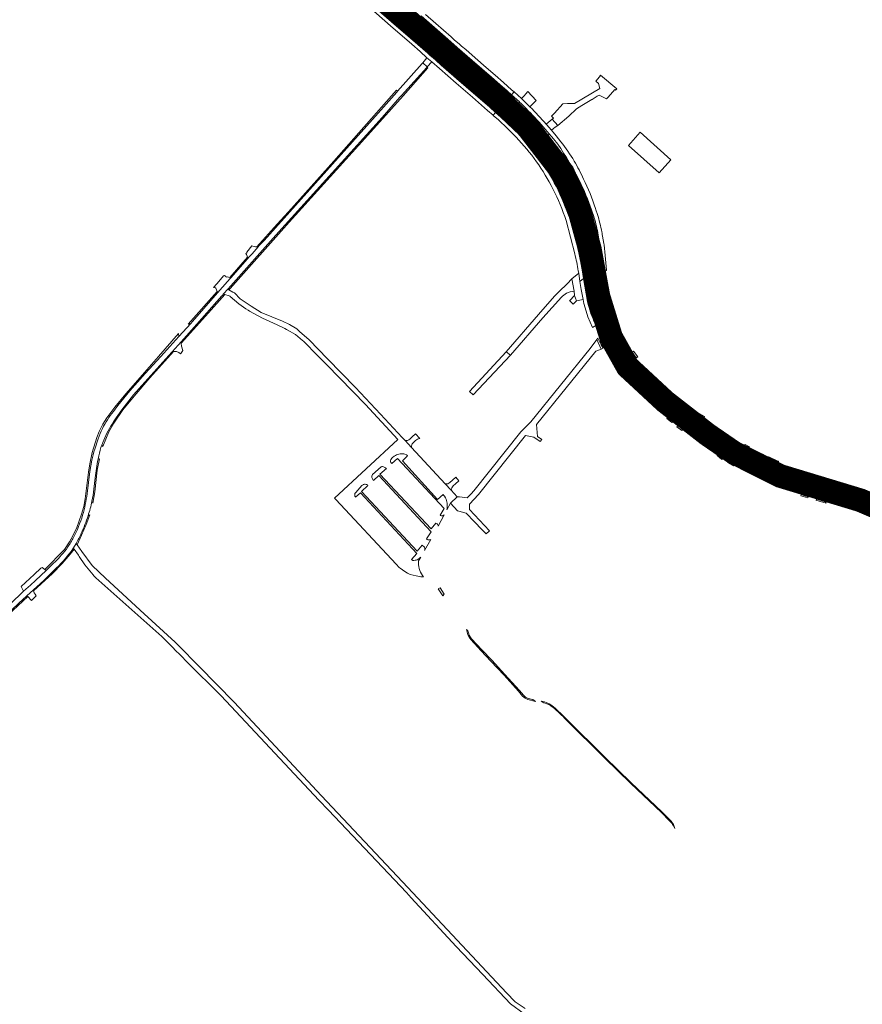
# Model space of a CAD drawing. Header units: metres. Extents: x 166325 to 190320, y 381923 to 404576.
# Tile 731 of 1056: x 174238 to 174773, y 397050 to 397675. Entities that reach past the tile are written whole.
import ezdxf

# ---------------------------------------------------------------- set-up
doc = ezdxf.new("R2010")
doc.units = ezdxf.units.M
for name, color, linetype, lineweight in [('B-WE-VH-VERHARDING_ASFALT-GV', 8, 'Continuous', 18), ('B-WE-VH-VERHARDING_BETON-GV', 8, 'Continuous', 18), ('B-WE-VH-VERHARDING_BETONSTRAATSTEEN-GV', 8, 'Continuous', 18), ('B-WE-VH-VERHARDING_FUNDERING_ZAND-GV', 8, 'Continuous', 18), ('B-WE-VH-VERHARDING_GESLOTEN-GV', 8, 'Continuous', 18), ('B-WE-VH-VERHARDING_HALFVERHARDING-GV', 8, 'Continuous', 18), ('B-WE-VH-VERHARDING_N-WEG', 8, 'Continuous', 18), ('B-WE-VH-VERHARDING_STRAATBAKSTEEN-GV', 8, 'Continuous', 18)]:
    doc.layers.add(name, color=color, linetype=linetype, lineweight=lineweight)

msp = doc.modelspace()

# ---------------------------------------------------------------- linework, layer by layer
at = {"layer": 'B-WE-VH-VERHARDING_ASFALT-GV', "flags": 128}
for points in [[(174504.529, 397657.219), (174488.193, 397671.438), (174472.064, 397685.5), (174461.3, 397694.893), (174459.465, 397692.79), (174459.332, 397692.637), (174460.429, 397691.685), (174471.71, 397681.799), (174486.436, 397669.026), (174494.761, 397661.711), (174496.173, 397660.514), (174501.165, 397656.141), (174508.465, 397649.793), (174515.765, 397643.444), (174528.287, 397632.448), (174542.667, 397619.555), (174542.887, 397619.356), (174545.122, 397621.851), (174536.588, 397629.332), (174522.641, 397641.437)], [(174463.36, 397697.255), (174463.157, 397697.022), (174461.3, 397694.893), (174472.064, 397685.5), (174488.193, 397671.438), (174504.529, 397657.219), (174522.641, 397641.437), (174536.588, 397629.332), (174545.122, 397621.851), (174547.391, 397624.383), (174547.284, 397624.479), (174537.2, 397633.367), (174524.675, 397643.864), (174515.132, 397652.105), (174510.838, 397655.857), (174506.276, 397659.777), (174497.333, 397667.56), (174483.015, 397680.061), (174479.243, 397683.354)], [(174604.252, 397525.221), (174603.972, 397527.016), (174597.104, 397525.82), (174597.553, 397523.45), (174597.954, 397521.071), (174604.755, 397522.45)], [(174248.49, 397309.17), (174247.717, 397310.207), (174247.166, 397311.069), (174246.935, 397311.695), (174246.783, 397312.381), (174246.63, 397313.066), (174242.533, 397309.336), (174243.015, 397308.848), (174245.462, 397306.366)]]:
    msp.add_lwpolyline(points, close=True, dxfattribs=at)
for points in [[(174299.218, 397422.379), (174302.69, 397427.412), (174310.19, 397436.812), (174315.45, 397442.913), (174334.643, 397464.196), (174340.451, 397470.636), (174350.45, 397481.724), (174366.367, 397499.745), (174366.592, 397500), (174367.409, 397500.918), (174370.091, 397503.931), (174371.95, 397506.02), (174400.61, 397538.223), (174468.08, 397613.092), (174479.36, 397626.001), (174480.241, 397626.974), (174496.308, 397644.725), (174496.562, 397645.017), (174496.661, 397645.129), (174493.789, 397647.62), (174493.514, 397647.286), (174477.834, 397629.749), (174477.28, 397629.13), (174465.61, 397615.661), (174393.056, 397534.973), (174390.041, 397531.618), (174389.277, 397530.767), (174385.428, 397526.484), (174383.439, 397524.232), (174382.619, 397523.303), (174371.904, 397511.171), (174371.601, 397510.828), (174364.993, 397503.346), (174363.694, 397501.875), (174362.038, 397500), (174347.63, 397483.372), (174346.485, 397482.106), (174339.03, 397473.858), (174327.58, 397461.191), (174317.58, 397450.342), (174307.89, 397439.382), (174300.27, 397430.064), (174297.45, 397426.282)], [(174547.391, 397624.383), (174545.122, 397621.851), (174542.887, 397619.356), (174549.65, 397613.05)], [(174557.944, 397614.892), (174557.656, 397615.159), (174551.954, 397620.454), (174547.391, 397624.383)], [(174572.311, 397599.117), (174566.56, 397605.895)], [(174564.119, 397597.725), (174565.428, 397596.166), (174568.243, 397592.697), (174570.978, 397589.165)], [(174598.995, 397548.437), (174598.045, 397551.322), (174596.997, 397554.173), (174596.034, 397556.559)], [(174601.629, 397538.084), (174601.482, 397538.641), (174601.332, 397539.201)], [(174596.037, 397530.629), (174596.596, 397528.23), (174597.104, 397525.82), (174603.972, 397527.016), (174603.919, 397527.334), (174603.768, 397528.221), (174603.571, 397529.322), (174603.364, 397530.423)], [(174655.768, 397429.498), (174650.619, 397433.661), (174648.981, 397434.986), (174635.772, 397447.187), (174630.949, 397452.069), (174627.43, 397456.514), (174626.613, 397457.664), (174623.311, 397462.318), (174622.821, 397463.009), (174619.041, 397469.292), (174615.905, 397475.428), (174615.707, 397475.882), (174614.261, 397479.202), (174614, 397479.977), (174611.075, 397488.683), (174609.752, 397493.403), (174608.862, 397498.034), (174608.449, 397500.987), (174608.39, 397501.41), (174607.929, 397504.208), (174607.255, 397508.234), (174606.333, 397513.599), (174604.755, 397522.45), (174597.954, 397521.071), (174598.913, 397514.023), (174600.084, 397507.233), (174601.228, 397501.01), (174602.221, 397495.26)], [(174607.55, 397477.951), (174608.189, 397476.394), (174609.039, 397474.322), (174612.887, 397466.68), (174618.319, 397457.836), (174619.399, 397456.211), (174626.457, 397447.65), (174632.827, 397441.594), (174642.456, 397432.904), (174649.902, 397426.716), (174660.619, 397418.18), (174661.66, 397417.411), (174672.998, 397409.039), (174682.258, 397402.967), (174687.241, 397399.7), (174689.856, 397397.973), (174693.449, 397395.856)], [(174775.571, 397370.038), (174769.387, 397373.345), (174768.459, 397373.742), (174766.851, 397374.297), (174766.566, 397374.38), (174762.086, 397375.781), (174756.785, 397377.346), (174744.808, 397380.769), (174735.802, 397383.346), (174726.622, 397386.554), (174717.451, 397390.159), (174716.795, 397390.463), (174711.01, 397393.151), (174707.196, 397394.924), (174701.153, 397398.364), (174696.152, 397401.211), (174693.343, 397402.811), (174681.013, 397410.769), (174671.599, 397417.454), (174664.525, 397422.477), (174663.928, 397422.901), (174655.768, 397429.498)], [(174287.735, 397395.961), (174288.23, 397398.22)], [(174735.077, 397377.807), (174740.818, 397376.061), (174744.697, 397374.881), (174750.438, 397373.135), (174756.483, 397371.296), (174762.226, 397369.555), (174767.411, 397368.105), (174768.201, 397367.923), (174774.107, 397366.785)], [(174270.548, 397337.5), (174272.039, 397339.697), (174273.774, 397342.528)], [(174009.016, 397089.905), (174019.75, 397100.393), (174047.751, 397126.343), (174071.311, 397148.343), (174106.16, 397181.282), (174125.275, 397199.239), (174132.855, 397206.36), (174135.046, 397208.418), (174146.174, 397218.872), (174150.783, 397223.201), (174153.689, 397225.931), (174170.545, 397241.766), (174171.052, 397242.242), (174179.647, 397250.317), (174180.112, 397250.754), (174217.087, 397285.489), (174225.741, 397293.619), (174240.551, 397307.532), (174241.574, 397308.463), (174242.533, 397309.336), (174246.63, 397313.066), (174253.25, 397319.092), (174259.92, 397325.532)], [(174256.282, 397326.813), (174255.361, 397325.951), (174254.801, 397325.427), (174247.962, 397319.021), (174244.771, 397316.033), (174240.418, 397312.271), (174240.263, 397312.137), (174238.38, 397310.222), (174215.54, 397288.826), (174214.498, 397287.85), (174212.773, 397286.234), (174208.475, 397282.207), (174207.349, 397281.153), (174207.177, 397280.992), (174205.265, 397279.2), (174198.583, 397272.941), (174133.33, 397211.812), (174103.801, 397183.972), (174057.06, 397139.722), (174050.277, 397133.365), (174040.873, 397124.55), (174031.72, 397115.972), (174012.528, 397098.12)]]:
    msp.add_lwpolyline(points, dxfattribs=at)
at = {"layer": 'B-WE-VH-VERHARDING_ASFALT-GV'}
for points in [[(174549.65, 397613.05, -0.026716), (174564.119, 397597.725)], [(174566.56, 397605.895, 0.0173172), (174557.944, 397614.892)], [(174584.898, 397580.675, 0.0384472), (174572.311, 397599.117)], [(174570.978, 397589.165, -0.0266608), (174584.523, 397566.153)], [(174596.034, 397556.559, 0.0404602), (174584.898, 397580.675)], [(174584.523, 397566.153, -0.0312687), (174591.037, 397549.519)], [(174591.037, 397549.519, -0.0131333), (174596.037, 397530.629)], [(174601.332, 397539.201, 0.0267303), (174598.995, 397548.437)], [(174603.364, 397530.423, 0.0157829), (174601.629, 397538.084)], [(174602.221, 397495.26, 0.0313681), (174607.55, 397477.951)], [(174292.629, 397411.159, -0.0363129), (174299.218, 397422.379)], [(174290.102, 397405.024, -0.0295285), (174292.629, 397411.159)], [(174288.23, 397398.22, -0.0314191), (174290.102, 397405.024)], [(174285.92, 397384.224, -0.0261505), (174287.735, 397395.961)], [(174693.449, 397395.856, 0.0413812), (174735.077, 397377.807)], [(174281.341, 397360.109, 0.0298583), (174283.807, 397369.28)], [(174277.881, 397360.475, -0.0494712), (174272.001, 397346.284)], [(174272.001, 397346.284, -0.031983), (174268.531, 397340.343)], [(174268.531, 397340.343, -0.0524949), (174264.501, 397335.193)], [(174264.501, 397335.193, -0.0157229), (174256.282, 397326.813)]]:
    msp.add_lwpolyline(points, format="xyb", dxfattribs=at)
at = {"layer": 'B-WE-VH-VERHARDING_BETON-GV', "flags": 128}
for points in [[(174455.48, 397686.814), (174473.443, 397671.132), (174486.862, 397659.465), (174492.114, 397654.817), (174496.51, 397650.925), (174499.495, 397648.334), (174504.484, 397644.013), (174515.049, 397634.86), (174525.416, 397625.846), (174535.005, 397617.491), (174538.451, 397614.406), (174540.08, 397616.224), (174536.315, 397619.62), (174525.99, 397628.367), (174515.222, 397637.857), (174505.59, 397646.303), (174502.359, 397649.11), (174501.876, 397649.53), (174498.416, 397652.537), (174497.645, 397653.196), (174497.002, 397653.757), (174493.765, 397656.51), (174486.071, 397663.321), (174473.977, 397673.818), (174456.326, 397689.156)], [(174492.772, 397677.582), (174509.638, 397662.772), (174515.679, 397657.439), (174525.283, 397649.261), (174537.379, 397638.618), (174542.755, 397633.996), (174545.724, 397631.416), (174547.339, 397630.014), (174550.163, 397627.477), (174551.755, 397629.254), (174550.246, 397630.608), (174545.027, 397635.269), (174539.709, 397639.94), (174534.151, 397644.762), (174527.03, 397650.981), (174521.127, 397656.081), (174518.449, 397658.338), (174517.085, 397659.488), (174513.835, 397662.366), (174511.817, 397664.153), (174502.057, 397672.658), (174495.566, 397678.331)], [(174561.876, 397619.823), (174561.437, 397620.262), (174560.995, 397620.702), (174557.765, 397623.854), (174556.939, 397624.642), (174556.597, 397624.954), (174551.755, 397629.254), (174550.163, 397627.477), (174555.15, 397622.86), (174555.471, 397622.554), (174555.794, 397622.246), (174559.428, 397618.697)], [(174553.279, 397603.961), (174548.408, 397608.839), (174540.08, 397616.224), (174538.451, 397614.406), (174538.592, 397614.286), (174541.901, 397611.482), (174547.697, 397605.902), (174553.096, 397600.485)], [(174570.278, 397607.159), (174574.14, 397602.671), (174576.857, 397599.377), (174579.517, 397596.037)], [(174581.572, 397597.528), (174578.609, 397601.244), (174575.575, 397604.902), (174572.362, 397608.626), (174572.31, 397608.685), (174572.259, 397608.743)], [(174568.017, 397586.49), (174565.274, 397590.124), (174562.434, 397593.683), (174561.192, 397595.181)], [(174600.966, 397554.409), (174601.225, 397553.684)], [(174604.704, 397551.407), (174603.705, 397554.4), (174603.431, 397555.168)], [(174601.225, 397553.684), (174602.23, 397550.689)], [(174584.879, 397547.514), (174587.675, 397536.97), (174590.339, 397526.391)], [(174604.998, 397539.828), (174605.365, 397537.299), (174606.024, 397532.769), (174606.623, 397528.645), (174606.752, 397527.755), (174607.148, 397525.032), (174607.881, 397515.289), (174610.553, 397515.748), (174610.532, 397515.952), (174609.67, 397525.34), (174608.921, 397532.081), (174608.754, 397533.075), (174607.987, 397537.651), (174607.796, 397538.787), (174607.646, 397539.537), (174607.491, 397540.288)], [(174592.579, 397515.603), (174592.807, 397514.237), (174593.592, 397508.875), (174595.94, 397510.819), (174594.756, 397517.829), (174593.252, 397524.988), (174592.84, 397526.95)], [(174599.393, 397492.3), (174598.862, 397494.269), (174598.4, 397496.256), (174595.94, 397510.819), (174593.592, 397508.875), (174594.339, 397503.767), (174595.571, 397497.486), (174596.065, 397494.969), (174597.471, 397489.971), (174598.626, 397486.496), (174601.67, 397479.72), (174603.772, 397481.015)]]:
    msp.add_lwpolyline(points, dxfattribs=at)
at = {"layer": 'B-WE-VH-VERHARDING_BETON-GV'}
for points in [[(174559.428, 397618.697, -0.0161678), (174570.278, 397607.159)], [(174572.259, 397608.743, 0.0152361), (174561.876, 397619.823)], [(174553.096, 397600.485, -0.0736766), (174576.476, 397567.617)], [(174561.192, 397595.181, 0.0174321), (174553.279, 397603.961)], [(174579.517, 397596.037, -0.0277431), (174593.433, 397572.804)], [(174589.98, 397585.27, 0.027954), (174581.572, 397597.528)], [(174578.436, 397569.337, 0.044026), (174568.017, 397586.49)], [(174595.781, 397573.877, 0.0378142), (174589.98, 397585.27)], [(174603.431, 397555.168, 0.0523865), (174595.781, 397573.877)], [(174576.476, 397567.617, -0.0356539), (174584.879, 397547.514)], [(174587.304, 397548.376, 0.0318754), (174578.436, 397569.337)], [(174593.433, 397572.804, -0.0225805), (174600.966, 397554.409)], [(174592.84, 397526.95, 0.0377025), (174587.304, 397548.376)], [(174602.23, 397550.689, -0.0287153), (174604.998, 397539.828)], [(174607.491, 397540.288, 0.0299388), (174604.704, 397551.407)], [(174590.339, 397526.391, -0.0255967), (174592.579, 397515.603)], [(174603.772, 397481.015, -0.0422657), (174599.393, 397492.3)]]:
    msp.add_lwpolyline(points, format="xyb", dxfattribs=at)
at = {"layer": 'B-WE-VH-VERHARDING_BETON-GV', "flags": 128}
msp.add_lwpolyline([(174549.454, 397461.973), (174546.771, 397464.294), (174523.531, 397439.043), (174525.823, 397436.83)], close=True, dxfattribs=at)
at = {"layer": 'B-WE-VH-VERHARDING_BETONSTRAATSTEEN-GV', "flags": 128}
for points in [[(174515.679, 397657.439), (174509.638, 397662.772), (174506.276, 397659.777), (174510.838, 397655.857), (174515.132, 397652.105)], [(174496.173, 397660.514), (174497.115, 397659.078), (174497.497, 397658.368), (174497.724, 397656.777), (174497.852, 397654.769), (174497.645, 397653.196), (174498.416, 397652.537), (174501.876, 397649.53), (174502.476, 397649.863), (174503.028, 397650.071), (174503.757, 397650.316), (174504.708, 397650.456), (174506.008, 397650.482), (174507.22, 397650.306), (174508.465, 397649.793), (174501.165, 397656.141)], [(174499.495, 397648.334), (174496.51, 397650.925), (174493.789, 397647.62), (174496.661, 397645.129)], [(174508.465, 397649.793), (174508.534, 397648.942), (174508.827, 397645.362), (174524.824, 397631.406), (174528.287, 397632.448), (174515.765, 397643.444)], [(174605.77, 397627.247), (174610.486, 397624.784), (174611.52, 397625.85), (174615.743, 397630.718), (174616.208, 397630.314), (174617.022, 397631.252), (174606.682, 397639.779), (174605.963, 397638.907), (174606.113, 397638.778), (174603.711, 397635.985), (174605.388, 397634.543), (174606.212, 397631.325), (174590.223, 397621.882), (174588.184, 397621.881), (174585.755, 397621.808), (174582.701, 397621.704), (174577.4, 397615.754), (174575.586, 397613.792), (174576.73, 397612.604), (174575.944, 397611.909), (174579.468, 397608), (174586.63, 397613.925), (174591.435, 397618.548), (174594.74, 397620.562), (174601.234, 397624.462), (174601.287, 397624.495), (174604.456, 397626.463), (174604.591, 397626.547)], [(174560.464, 397629.438), (174559.216, 397627.979), (174558.228, 397626.836), (174556.597, 397624.954), (174556.939, 397624.642), (174557.765, 397623.854), (174560.995, 397620.702), (174561.437, 397620.262), (174561.876, 397619.823), (174565.357, 397623.302), (174565.883, 397623.828)], [(174575.944, 397611.909), (174572.259, 397608.743), (174572.31, 397608.685), (174572.362, 397608.626), (174575.575, 397604.902), (174576.927, 397606.049), (174577.927, 397606.772), (174579.468, 397608)], [(174570.278, 397607.159), (174569.069, 397606.611), (174566.56, 397605.895), (174572.311, 397599.117), (174573.667, 397601.912), (174574.14, 397602.671)], [(174371.601, 397510.828), (174371.904, 397511.171), (174371.4, 397511.33), (174369.677, 397511.875), (174368.993, 397511.672), (174368.723, 397511.922), (174367.995, 397512.598), (174367.422, 397512.412), (174366.505, 397511.371), (174363.064, 397507.463), (174360.906, 397505.011), (174361.686, 397505.129), (174362.206, 397504.762), (174362.363, 397504.652), (174363.349, 397502.596), (174363.694, 397501.875), (174364.993, 397503.346)], [(174614.986, 397479.699), (174614.261, 397479.202), (174615.707, 397475.882), (174616.685, 397476.364)], [(174340.683, 397467.692), (174340.487, 397469.51), (174340.483, 397469.65), (174340.451, 397470.636), (174334.643, 397464.196), (174335.672, 397464.322), (174336.281, 397464.397), (174337.393, 397464.363), (174338.971, 397463.746), (174340.091, 397462.983), (174340.163, 397463.06), (174341.564, 397465.089)], [(174624.217, 397462.897), (174623.311, 397462.318), (174626.613, 397457.664), (174628.028, 397458.757)], [(174627.573, 397464.534), (174626.722, 397463.903), (174629.282, 397460.31), (174630.336, 397460.986)], [(174653.997, 397436.54), (174653.464, 397436.112), (174657.002, 397433.058), (174657.423, 397433.416)], [(174651.514, 397434.719), (174650.619, 397433.661), (174655.768, 397429.498), (174656.702, 397430.501)], [(174649.902, 397426.716), (174649.055, 397425.739), (174660.756, 397416.296), (174661.66, 397417.411), (174660.619, 397418.18)], [(174665.53, 397423.698), (174664.525, 397422.477), (174671.599, 397417.454), (174672.562, 397418.632)], [(174672.75, 397423.187), (174668.211, 397425.646), (174667.29, 397424.958), (174671.006, 397422.095), (174672.085, 397421.341)], [(174649.598, 397422.992), (174648.813, 397421.939), (174651.87, 397419.212), (174653.004, 397420.113)], [(174655.053, 397416.622), (174658.341, 397414.288), (174658.969, 397415.172), (174657.32, 397416.465), (174655.885, 397417.678)], [(174698.429, 397405.437), (174697.703, 397404.225), (174700.528, 397402.632), (174701.329, 397403.829)], [(174680.977, 397398.831), (174680.622, 397398.388), (174683.764, 397395.86), (174684.272, 397396.559)], [(174681.039, 397401.108), (174685.872, 397397.612), (174687.241, 397399.7), (174682.258, 397402.967)], [(174696.889, 397402.267), (174696.152, 397401.211), (174701.153, 397398.364), (174701.793, 397399.322)], [(174710.159, 397398.997), (174708.721, 397399.702), (174708.036, 397398.395), (174709.428, 397397.61)], [(174687.715, 397394.579), (174687.342, 397393.887), (174690.763, 397392.011), (174691.196, 397391.741), (174691.642, 397392.407), (174691.112, 397392.7)], [(174689.856, 397397.973), (174688.522, 397395.859), (174692.112, 397393.737), (174693.449, 397395.856)], [(174711.699, 397394.386), (174711.01, 397393.151), (174716.795, 397390.463), (174717.422, 397391.81)], [(174736.468, 397372.757), (174734.417, 397373.46), (174734.078, 397373.576), (174733.807, 397372.776), (174738.231, 397371.384), (174738.493, 397372.156)], [(174734.363, 397375.409), (174740.028, 397373.727), (174740.115, 397373.701), (174740.818, 397376.061), (174735.077, 397377.807)], [(174744.697, 397374.881), (174743.983, 397372.531), (174744.072, 397372.504), (174749.726, 397370.795), (174750.438, 397373.135)], [(174743.967, 397370.53), (174743.884, 397370.301), (174743.731, 397370.111), (174743.526, 397369.98), (174743.351, 397369.93), (174749.844, 397368.085), (174749.639, 397368.388), (174749.718, 397368.826), (174749.34, 397368.933)], [(174756.483, 397371.296), (174755.812, 397368.955), (174758.423, 397368.166), (174761.353, 397367.28), (174761.556, 397367.219), (174762.226, 397369.555)], [(174240.418, 397312.271), (174244.771, 397316.033), (174247.962, 397319.021), (174254.801, 397325.427), (174253.978, 397326.016), (174252.133, 397327.336), (174251.465, 397326.726), (174247.137, 397322.762), (174238.886, 397315.206)], [(174504.976, 397314.23), (174503.634, 397313.654), (174506.545, 397309.299), (174507.496, 397310.323)]]:
    msp.add_lwpolyline(points, close=True, dxfattribs=at)
at = {"layer": 'B-WE-VH-VERHARDING_FUNDERING_ZAND-GV', "flags": 128}
for points in [[(174491.959, 397409.243), (174489.25, 397412.176), (174487.104, 397410.195), (174486.335, 397409.461), (174485.533, 397408.695)], [(174482.597, 397407.816), (174486.574, 397403.534)], [(174487.715, 397406.354), (174489.275, 397407.843)], [(174508.074, 397380.388), (174511.921, 397376.247)], [(174513.127, 397379.08), (174514.633, 397380.416), (174516.762, 397382.381), (174514.727, 397384.585), (174512.643, 397382.66), (174511.083, 397381.277)], [(174558.881, 397047.245), (174552.556, 397051.547), (174546.887, 397057.187), (174484.367, 397124.106), (174429.5, 397182.259), (174374.146, 397241.638), (174351.842, 397264.402), (174338.508, 397277.969), (174336.601, 397279.909), (174317.059, 397297.919), (174292.405, 397320.559), (174283.917, 397328.545), (174277.438, 397337.476), (174275.922, 397339.567), (174274.405, 397341.658), (174273.774, 397342.528), (174272.039, 397339.697), (174272.581, 397338.903), (174275.226, 397335.028), (174275.782, 397334.213), (174279.389, 397328.927), (174284.499, 397322.573), (174285.021, 397321.923), (174286.379, 397320.711), (174328.263, 397283.341), (174335.307, 397276.233), (174335.939, 397275.595), (174336.049, 397275.485), (174336.084, 397275.449), (174340.387, 397271.107), (174344.083, 397267.409), (174365.813, 397245.663), (174427.779, 397179.529), (174433.908, 397173.063), (174483.445, 397120.802), (174486.512, 397117.497), (174515.123, 397086.669), (174531.988, 397068.748), (174549.437, 397050.207), (174558.194, 397043.899)], [(174522.447, 397287.074), (174521.649, 397287.844)], [(174524.254, 397281.524), (174530.805, 397274.421), (174537.143, 397267.815), (174545.499, 397258.84), (174554.642, 397248.632), (174557.242, 397245.641)], [(174557.762, 397246.11), (174555.167, 397249.096), (174546.016, 397259.312), (174537.652, 397268.296), (174531.315, 397274.901), (174524.779, 397281.987)], [(174560.479, 397243.476), (174565.381, 397242.211), (174563.78, 397243.348), (174560.69, 397244.145)], [(174568.949, 397242.343), (174569.622, 397241.846), (174570.601, 397241.301)], [(174584.897, 397230.47), (174609.163, 397206.41), (174625.861, 397190.099), (174645.281, 397171.699)], [(174650.875, 397166.711), (174645.632, 397172.056), (174626.208, 397190.459), (174609.514, 397206.766), (174585.254, 397230.82)], [(174645.281, 397171.699), (174650.526, 397166.352)], [(174652.957, 397163.237), (174653.798, 397161.476)]]:
    msp.add_lwpolyline(points, dxfattribs=at)
at = {"layer": 'B-WE-VH-VERHARDING_FUNDERING_ZAND-GV'}
for points in [[(174485.533, 397408.695, -0.2257713), (174482.597, 397407.816)], [(174486.574, 397403.534, -0.2188382), (174487.715, 397406.354)], [(174489.275, 397407.843, -0.1317934), (174491.959, 397409.243)], [(174511.083, 397381.277, -0.2369871), (174508.074, 397380.388)], [(174511.921, 397376.247, -0.1814575), (174513.127, 397379.08)], [(174521.649, 397287.844, 0.1558544), (174524.254, 397281.524)], [(174524.779, 397281.987, -0.1352173), (174522.447, 397287.074)], [(174557.242, 397245.641, 0.115875), (174560.479, 397243.476)], [(174560.69, 397244.145, -0.1142829), (174557.762, 397246.11)], [(174576.842, 397238.773, 0.1510132), (174568.949, 397242.343)], [(174570.601, 397241.301, -0.1251025), (174576.514, 397238.395)], [(174576.514, 397238.395, -0.025387), (174584.897, 397230.47)], [(174585.254, 397230.82, 0.0253579), (174576.842, 397238.773)], [(174652.923, 397164.012, 0.0874261), (174650.875, 397166.711)], [(174650.526, 397166.352, -0.0634382), (174652.957, 397163.237)], [(174653.798, 397161.476, 0.0130873), (174652.923, 397164.012)]]:
    msp.add_lwpolyline(points, format="xyb", dxfattribs=at)
at = {"layer": 'B-WE-VH-VERHARDING_GESLOTEN-GV', "flags": 128}
msp.add_lwpolyline([(174631.895, 397603.594), (174624.438, 397595.241), (174643.957, 397577.817), (174651.413, 397586.17)], close=True, dxfattribs=at)
at = {"layer": 'B-WE-VH-VERHARDING_HALFVERHARDING-GV', "flags": 128}
for points in [[(174479.36, 397626.001), (174468.08, 397613.092), (174400.61, 397538.223), (174371.95, 397506.02), (174370.091, 397503.931), (174370.774, 397503.534), (174371.606, 397504.469), (174409.059, 397546.465), (174453.074, 397595.196), (174468.498, 397612.335), (174481.319, 397626.768), (174497.121, 397644.556), (174496.562, 397645.017), (174496.308, 397644.725), (174480.241, 397626.974)], [(174477.834, 397629.749), (174477.122, 397630.407), (174437.321, 397585.305), (174408.486, 397553.17), (174401.445, 397545.324), (174388.381, 397530.812), (174388.46, 397530.803), (174389.277, 397530.767), (174390.041, 397531.618), (174393.056, 397534.973), (174465.61, 397615.661), (174477.28, 397629.13)], [(174382.619, 397523.303), (174382.62, 397523.582), (174382.568, 397524.21), (174371.4, 397511.33), (174371.904, 397511.171)], [(174368.194, 397500.636), (174367.409, 397500.918), (174366.592, 397500), (174366.367, 397499.745), (174350.45, 397481.724), (174340.451, 397470.636), (174340.483, 397469.65), (174357.716, 397488.865)], [(174362.038, 397500), (174363.694, 397501.875), (174363.349, 397502.596), (174344.915, 397481.864), (174345.541, 397481.923), (174346.485, 397482.106), (174347.63, 397483.372)], [(174242.533, 397309.336), (174241.574, 397308.463), (174240.551, 397307.532), (174225.741, 397293.619), (174225.724, 397292.681), (174233.497, 397299.922), (174243.015, 397308.848)]]:
    msp.add_lwpolyline(points, close=True, dxfattribs=at)
for points in [[(174491.22, 397331.514), (174492.548, 397333.839), (174492.049, 397333.337), (174491.497, 397332.895), (174490.899, 397332.518), (174490.262, 397332.211), (174489.594, 397331.978), (174488.904, 397331.822), (174488.201, 397331.745), (174487.494, 397331.747), (174486.744, 397332.366), (174490.095, 397336.096), (174454.276, 397374.752), (174451.21, 397371.975), (174451.128, 397372.057), (174450.889, 397372.373), (174450.766, 397372.611), (174450.645, 397372.988), (174450.602, 397373.382), (174450.639, 397373.776), (174450.754, 397374.155), (174450.943, 397374.503), (174451.034, 397374.626), (174451.312, 397374.909), (174455.232, 397379.269), (174455.535, 397379.549), (174455.919, 397379.802), (174456.011, 397379.849), (174456.44, 397380.016), (174456.891, 397380.106), (174457.351, 397380.116), (174457.806, 397380.047), (174458.242, 397379.9), (174458.646, 397379.68), (174458.995, 397379.405), (174454.936, 397375.535), (174490.184, 397337.556), (174493.36, 397341.441), (174494.986, 397340.137), (174495.091, 397339.569), (174495.117, 397338.993), (174495.063, 397338.418), (174495.004, 397338.129), (174498.894, 397344.928), (174498.447, 397344.792), (174497.983, 397344.735), (174497.769, 397344.736), (174497.543, 397344.755), (174497.086, 397344.853), (174496.653, 397345.027), (174496.308, 397345.234), (174496.124, 397345.376), (174499.127, 397349.914), (174465.966, 397385.579), (174462.599, 397382.557), (174462.5, 397382.635), (174462.16, 397382.972), (174462.085, 397383.064), (174461.821, 397383.465), (174461.627, 397383.903), (174461.509, 397384.368), (174461.47, 397384.845), (174461.511, 397385.323), (174461.63, 397385.787), (174461.825, 397386.225), (174467.358, 397391.212), (174467.861, 397391.292), (174468.369, 397391.292), (174468.872, 397391.213), (174469.355, 397391.056), (174469.809, 397390.825), (174470.22, 397390.526), (174470.361, 397390.398), (174470.699, 397390.018), (174466.66, 397386.47), (174499.216, 397351.794), (174502.223, 397355.497), (174502.607, 397355.273), (174502.65, 397355.241), (174502.982, 397354.945), (174503.129, 397354.774), (174503.369, 397354.4), (174503.539, 397353.989), (174503.636, 397353.527), (174507.449, 397360.615), (174507.305, 397360.499), (174507.241, 397360.454), (174506.878, 397360.256), (174506.484, 397360.132), (174506.073, 397360.085), (174505.662, 397360.119), (174505.264, 397360.231), (174505.151, 397360.279), (174504.794, 397360.486), (174507.428, 397364.705), (174477.808, 397396.483), (174474.182, 397393.312), (174473.884, 397393.57), (174473.799, 397393.667), (174473.581, 397393.995), (174473.433, 397394.36), (174473.362, 397394.747), (174473.371, 397395.141), (174473.459, 397395.525), (174473.622, 397395.883), (174473.756, 397396.082), (174474.262, 397396.713), (174474.829, 397397.29), (174475.449, 397397.809), (174475.74, 397398.019), (174476.428, 397398.444), (174477.154, 397398.8), (174477.913, 397399.082), (174478.695, 397399.287), (174479.494, 397399.415), (174480.301, 397399.463), (174481.11, 397399.431), (174481.911, 397399.32), (174482.506, 397399.183), (174483.429, 397398.764), (174484.227, 397398.328), (174483.671, 397397.754), (174480.889, 397394.878), (174503.278, 397370.523), (174506.725, 397373.635), (174507.268, 397373.012), (174507.789, 397372.295), (174507.841, 397372.216), (174508.288, 397371.452), (174508.665, 397370.649), (174508.968, 397369.816), (174509.195, 397368.96), (174509.344, 397368.086), (174509.413, 397367.202), (174509.416, 397367.076), (174509.392, 397365.836), (174509.287, 397364.601), (174509.182, 397363.837), (174511.473, 397368.096), (174515.666, 397372.215), (174511.921, 397376.247), (174508.074, 397380.388), (174486.574, 397403.534), (174482.597, 397407.816), (174480.698, 397409.86), (174466.96, 397424.668), (174451.042, 397441.577), (174433.404, 397459.652), (174421.755, 397471.779), (174415.489, 397477.134), (174413.775, 397478.784), (174409.213, 397481.444), (174404.864, 397483.697), (174391.288, 397489.151), (174384.895, 397493.087), (174377.949, 397497.896), (174374.39, 397501.644), (174373.729, 397501.815), (174373.206, 397502.119), (174370.774, 397503.534), (174370.091, 397503.931), (174367.409, 397500.918), (174368.194, 397500.636), (174370.93, 397499.652), (174371.481, 397499.454), (174371.558, 397499.389), (174377.006, 397494.751), (174381.561, 397491.58), (174382.883, 397490.659), (174383.844, 397489.99), (174392.064, 397485.466), (174401.291, 397481.355), (174406.177, 397479.012), (174407.41, 397478.421), (174407.756, 397478.223), (174413.078, 397475.172), (174417.54, 397471.468), (174418.034, 397471.058), (174427.266, 397461.745), (174427.489, 397461.52), (174430.64, 397458.34), (174430.679, 397458.3)], [(174297.45, 397426.282), (174300.27, 397430.064), (174307.89, 397439.382), (174317.58, 397450.342), (174327.58, 397461.191), (174339.03, 397473.858), (174338.684, 397475.796), (174326.114, 397461.286), (174305.236, 397437.624), (174298.419, 397428.969), (174293.306, 397422.276), (174290.706, 397418.225), (174288.491, 397413.536), (174286.872, 397409.698), (174283.974, 397400.361), (174282.483, 397393.028), (174281.588, 397387.742), (174279.543, 397370.773), (174278.563, 397366.041), (174277.114, 397361.095), (174274.132, 397352.696), (174271.621, 397347.402), (174269.633, 397343.628), (174266.432, 397338.721), (174253.978, 397326.016)], [(174297.723, 397418.944), (174303.39, 397427.301), (174311.827, 397437.618), (174320.561, 397447.68), (174335.672, 397464.322), (174334.643, 397464.196), (174315.45, 397442.913), (174310.19, 397436.812), (174302.69, 397427.412), (174299.218, 397422.379)], [(174430.679, 397458.3), (174432.917, 397455.983), (174457.37, 397430.663), (174477.917, 397408.509), (174437.701, 397371.373), (174438.547, 397370.464), (174476.84, 397329.33), (174478.879, 397327.139), (174479.388, 397326.755), (174480.928, 397325.66), (174482.514, 397324.63), (174484.141, 397323.669), (174485.808, 397322.777), (174487.765, 397322.284), (174489.739, 397321.868), (174491.729, 397321.531), (174492.591, 397321.41), (174494.301, 397321.214), (174493.682, 397322.102)], [(174290.102, 397405.024), (174290.7, 397404.081), (174294.485, 397413.317), (174297.723, 397418.944)], [(174285.66, 397402.312), (174287.701, 397408.944)], [(174280.789, 397374.151), (174282.566, 397388.251), (174283.7, 397395.38)], [(174287.156, 397389.1), (174288.561, 397396.297), (174287.735, 397395.961)], [(174283.807, 397369.28), (174284.409, 397368.123), (174285.58, 397375.372), (174287.156, 397389.1)], [(174285.92, 397384.224), (174285.059, 397377.058)], [(174280.211, 397354.523), (174282.37, 397360.628), (174281.341, 397360.109)], [(174273.774, 397342.528), (174274.405, 397341.658), (174277.271, 397347.787), (174280.211, 397354.523)], [(174264.958, 397329.859), (174270.028, 397335.615), (174272.581, 397338.903), (174272.039, 397339.697), (174270.548, 397337.5)], [(174259.92, 397325.532), (174253.25, 397319.092), (174246.63, 397313.066), (174246.783, 397312.381), (174258.737, 397323.507), (174264.958, 397329.859)], [(174253.978, 397326.016), (174254.801, 397325.427), (174255.361, 397325.951), (174256.282, 397326.813)]]:
    msp.add_lwpolyline(points, dxfattribs=at)
at = {"layer": 'B-WE-VH-VERHARDING_HALFVERHARDING-GV'}
for points in [[(174290.451, 397415.444, -0.0600494), (174297.45, 397426.282)], [(174287.701, 397408.944, -0.0248934), (174290.451, 397415.444)], [(174283.7, 397395.38, -0.0294408), (174285.66, 397402.312)], [(174277.881, 397360.475, 0.0339182), (174280.789, 397374.151)], [(174285.059, 397377.058, -0.0249577), (174283.807, 397369.28)], [(174281.341, 397360.109, -0.0339613), (174277.059, 397349.031)], [(174277.059, 397349.031, -0.0284204), (174273.774, 397342.528)], [(174270.548, 397337.5, -0.0355824), (174259.92, 397325.532)], [(174493.682, 397322.102, -0.2029423), (174491.22, 397331.514)]]:
    msp.add_lwpolyline(points, format="xyb", dxfattribs=at)
at = {"layer": 'B-WE-VH-VERHARDING_N-WEG', "const_width": 15, "flags": 128}
msp.add_lwpolyline([(174792.671, 397360.908), (174771.774, 397369.907), (174720.808, 397385.358), (174691.33, 397400.199), (174674.511, 397411.745), (174647.669, 397432.63), (174623.885, 397454.703), (174613.416, 397473.371), (174605.386, 397499.327), (174599.918, 397529.383), (174592.727, 397555.635), (174582.817, 397577.835), (174560.263, 397607.036), (174543.69, 397622.747), (173879.2, 398204.089)], dxfattribs=at)
at = {"layer": 'B-WE-VH-VERHARDING_STRAATBAKSTEEN-GV', "flags": 128}
for points in [[(174555.471, 397622.554), (174551.954, 397620.454), (174557.656, 397615.159), (174559.428, 397618.697), (174555.794, 397622.246)], [(174389.277, 397530.767), (174388.46, 397530.803), (174388.381, 397530.812), (174387.577, 397530.908), (174386.702, 397531.081), (174385.842, 397531.321), (174385.326, 397531.5), (174382.231, 397527.415), (174382.033, 397527.153), (174381.585, 397526.624), (174381.939, 397526.076), (174382.223, 397525.488), (174382.433, 397524.871), (174382.568, 397524.21), (174382.62, 397523.582), (174382.619, 397523.303), (174383.439, 397524.232), (174385.428, 397526.484)], [(174598.913, 397514.023), (174597.954, 397521.071), (174594.756, 397517.829), (174595.94, 397510.819), (174598.4, 397496.256), (174599.019, 397496.575), (174599.854, 397496.436), (174602.221, 397495.26), (174601.228, 397501.01), (174600.084, 397507.233)], [(174589.862, 397502.695), (174590.256, 397500.004), (174591.326, 397496.5), (174595.571, 397497.486), (174594.339, 397503.767), (174593.592, 397508.875), (174592.807, 397514.237), (174588.423, 397510.514)], [(174588.423, 397510.514), (174587.867, 397509.928), (174586.082, 397508.048), (174579.885, 397501.905), (174578.634, 397500.708), (174577.448, 397499.448), (174567.252, 397487.922), (174546.771, 397464.294), (174549.454, 397461.973), (174569.987, 397485.692), (174581.977, 397498.957), (174582.641, 397499.604), (174583.414, 397500.185), (174585.151, 397501.489), (174586.678, 397502.161), (174587.486, 397502.378), (174588.583, 397502.571), (174589.862, 397502.695)], [(174587.124, 397496.889), (174586.951, 397496.717), (174589.332, 397494.473), (174589.881, 397495.031), (174591.326, 397496.5), (174590.256, 397500.004)], [(174603.7, 397464.69), (174607, 397465.947), (174604.251, 397471.928), (174600.164, 397466.407), (174562.534, 397419.666), (174556.015, 397413.47), (174526.16, 397375.873), (174524.473, 397374.03), (174522.093, 397371.43), (174517.191, 397372.029), (174515.666, 397372.215), (174511.473, 397368.096), (174515.972, 397363.268), (174516.637, 397363.088), (174521.301, 397361.824), (174526.676, 397356.262), (174531.404, 397351.369), (174534.149, 397348.528), (174536.236, 397350.545), (174523.509, 397364.007), (174523.404, 397367.469), (174529.238, 397373.63), (174559.114, 397411.14), (174564.41, 397410.089), (174568.262, 397407.184), (174569.319, 397408.543), (174566.741, 397410.487), (174566.114, 397417.978)], [(174608.311, 397466.447), (174607.037, 397468.655), (174604.975, 397472.906), (174604.251, 397471.928), (174607, 397465.947)], [(174713.501, 397397.478), (174712.286, 397395.997), (174716.809, 397393.944), (174719.638, 397392.717), (174719.627, 397394.727), (174719.317, 397394.866)]]:
    msp.add_lwpolyline(points, close=True, dxfattribs=at)
for points in [[(174605.365, 397537.299), (174601.629, 397538.084)], [(174603.364, 397530.423), (174606.024, 397532.769), (174605.365, 397537.299)]]:
    msp.add_lwpolyline(points, dxfattribs=at)

doc.saveas('drawing.dxf')
